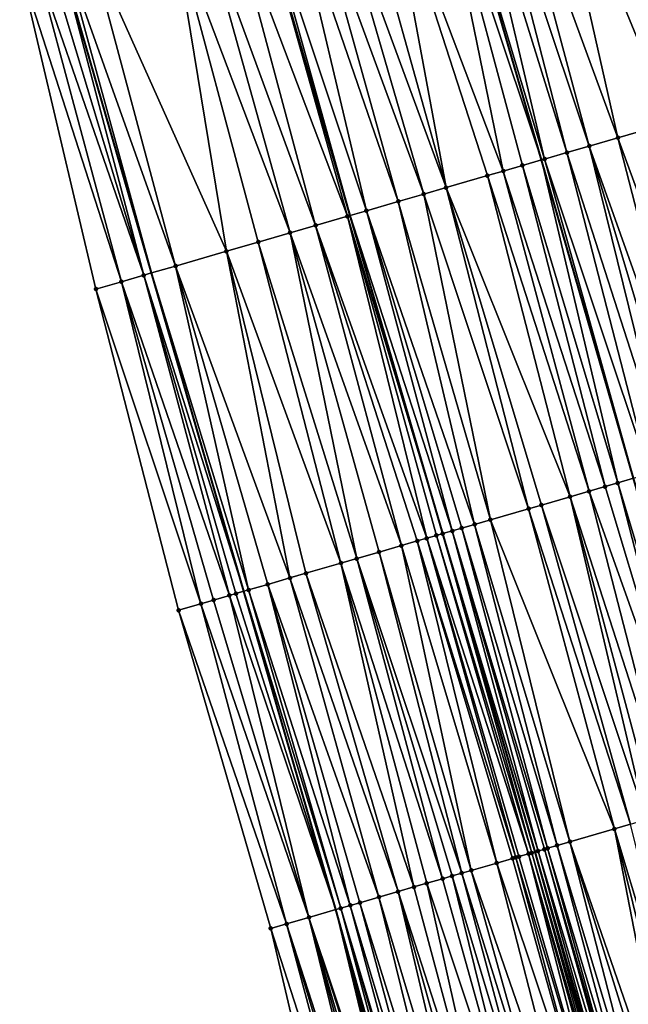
# Model space of a CAD drawing. Header units: feet. Extents: x 2004186 to 2014793, y 836912 to 864902.
# Tile 323 of 656: x 2010494 to 2010531, y 847473 to 847532. Entities that reach past the tile are written whole.
import ezdxf

# ---------------------------------------------------------------- set-up
doc = ezdxf.new("R2010")
doc.units = ezdxf.units.FT
doc.header["$LTSCALE"] = 100
doc.header["$MEASUREMENT"] = 0
for name, color, linetype, lineweight in [('EP_Travel Lane', 5, 'Continuous', 40), ('GPL_Skip Line', 2, 'Continuous', 40), ('Road Shots', 4, 'Continuous', 200), ('Road X-Section', 30, 'Continuous', 13)]:
    doc.layers.add(name, color=color, linetype=linetype, lineweight=lineweight)
doc.layers.add('I-77 SB_MM21-27-Surface-Border', color=7, linetype='Continuous')
doc.layers.add('I-77 SB_MM21-27-Surface-TIN', color=7, linetype='Continuous')

msp = doc.modelspace()

# ---------------------------------------------------------------- linework, layer by layer
at = {"layer": 'EP_Travel Lane'}
msp.add_polyline3d([(2010568.141492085, 847266.8691364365, 433.6038975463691), (2010563.413541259, 847286.3022786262, 433.5727281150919), (2010558.685612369, 847305.7353306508, 433.5069775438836), (2010554.002863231, 847324.7645662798, 433.4408339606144), (2010549.033226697, 847344.1371373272, 433.3474596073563), (2010544.063586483, 847363.509722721, 433.2582551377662), (2010539.093930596, 847382.8823692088, 433.1867771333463), (2010534.134014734, 847401.9002741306, 433.1477865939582), (2010528.846882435, 847421.1886274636, 433.0713709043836), (2010523.559723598, 847440.4770776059, 433.026750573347), (2010518.272568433, 847459.765514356, 432.9778268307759), (2010512.997458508, 847478.6893602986, 432.90420897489), (2010507.435223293, 847497.9001719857, 432.8249358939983), (2010501.872985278, 847517.1109933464, 432.7483887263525), (2010496.310744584, 847536.3218239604, 432.6745083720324)], dxfattribs=at)
at = {"layer": 'GPL_Skip Line'}
for points in [[(2010596.746246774, 847253.2076785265, 434.5645376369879), (2010592.049026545, 847272.648150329, 434.498719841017), (2010587.351797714, 847292.0886577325, 434.4466148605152), (2010582.654565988, 847311.5291771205, 434.3991260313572), (2010577.889383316, 847330.9526355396, 434.3357443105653), (2010572.876274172, 847350.313974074, 434.2487955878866), (2010567.863155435, 847369.6753496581, 434.1726220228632), (2010562.850011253, 847389.0368235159, 434.1250293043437), (2010557.764593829, 847408.3789562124, 434.0537638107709), (2010552.478721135, 847427.6676496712, 433.9758001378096), (2010547.192828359, 847446.9564164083, 433.9219558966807), (2010541.906942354, 847466.2451584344, 433.8599779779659), (2010536.53558436, 847485.5097937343, 433.7948865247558), (2010530.971944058, 847504.7202414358, 433.7267664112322), (2010525.4082939, 847523.9307231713, 433.6682218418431), (2010519.844656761, 847543.1411599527, 433.5970293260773)], [(2010585.139193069, 847250.4019683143, 434.1257069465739), (2010580.421065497, 847269.8374178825, 434.0705909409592), (2010575.702936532, 847289.2728731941, 434.0176316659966), (2010570.984810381, 847308.708316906, 433.9602819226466), (2010566.251671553, 847327.9377540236, 433.899035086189), (2010561.243294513, 847347.3003023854, 433.8078818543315), (2010556.234896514, 847366.6629317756, 433.7402924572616), (2010551.226490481, 847386.0255922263, 433.6817206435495), (2010546.192431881, 847405.2063266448, 433.626736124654), (2010540.91473325, 847424.4972799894, 433.5548544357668), (2010535.63701783, 847443.7882947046, 433.503136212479), (2010530.359326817, 847463.0792202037, 433.42210741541), (2010525.035118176, 847482.1773576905, 433.3471956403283), (2010519.452579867, 847501.382302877, 433.2714515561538), (2010513.870022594, 847520.5873133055, 433.2140708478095), (2010508.28748053, 847539.7922714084, 433.141995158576)]]:
    msp.add_polyline3d(points, dxfattribs=at)
at = {"layer": 'I-77 SB_MM21-27-Surface-Border', "color": 3, "linetype": 'ByBlock', "lineweight": -2}
msp.add_polyline3d([(2010564.444075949, 847265.9753165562, 433.4409948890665), (2010558.774834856, 847285.1808938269, 433.3625969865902), (2010553.688800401, 847304.5274321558, 433.3012278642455), (2010548.267261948, 847323.2786573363, 433.2157273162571), (2010542.86694586, 847342.539642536, 433.1025354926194), (2010537.853834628, 847361.9009891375, 433.0179328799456), (2010532.840706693, 847381.2624002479, 432.9520520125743), (2010527.867869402, 847400.1822567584, 432.8896436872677), (2010522.774893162, 847419.5237797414, 432.8019405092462), (2010517.874758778, 847438.9183314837, 432.7699891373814), (2010513.55328064, 847458.4714926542, 432.7487301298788), (2010509.065597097, 847477.5499058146, 432.7154625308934), (2010503.501965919, 847496.7603220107, 432.6384733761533), (2010498.514612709, 847516.1377822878, 432.5991657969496), (2010493.911453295, 847535.6265759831, 432.5768017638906)], dxfattribs=at)
at = {"layer": 'I-77 SB_MM21-27-Surface-TIN', "color": 128, "linetype": 'ByBlock', "lineweight": -2}
for points in [[(2010530.794238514, 847546.3139602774, 434.0210345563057), (2010529.449543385, 847545.9243514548, 433.9783390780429), (2010535.781583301, 847526.9365290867, 434.068555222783)], [(2010529.449543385, 847545.9243514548, 433.9783390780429), (2010528.489055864, 847545.6460283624, 433.9390990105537), (2010534.628994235, 847526.6025553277, 434.0253892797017)], [(2010529.449543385, 847545.9243514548, 433.9783390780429), (2010534.628994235, 847526.6025553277, 434.0253892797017), (2010535.781583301, 847526.9365290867, 434.068555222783)], [(2010528.489055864, 847545.6460283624, 433.9390990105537), (2010525.607581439, 847544.8111000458, 433.8329029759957), (2010533.284312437, 847526.2129004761, 433.9697398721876)], [(2010528.489055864, 847545.6460283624, 433.9390990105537), (2010533.284312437, 847526.2129004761, 433.9697398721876), (2010534.628994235, 847526.6025553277, 434.0253892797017)], [(2010525.607581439, 847544.8111000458, 433.8329029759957), (2010523.110319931, 847544.0874391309, 433.7250055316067), (2010530.018640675, 847525.2666509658, 433.8501019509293)], [(2010525.607581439, 847544.8111000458, 433.8329029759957), (2010530.018640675, 847525.2666509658, 433.8501019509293), (2010533.284312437, 847526.2129004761, 433.9697398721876)], [(2010523.110319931, 847544.0874391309, 433.7250055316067), (2010521.957728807, 847543.7534724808, 433.6838429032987), (2010528.289765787, 847524.7656602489, 433.7768906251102)], [(2010523.110319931, 847544.0874391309, 433.7250055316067), (2010528.289765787, 847524.7656602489, 433.7768906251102), (2010530.018640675, 847525.2666509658, 433.8501019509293)], [(2010520.997241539, 847543.4751485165, 433.6443574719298), (2010519.844656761, 847543.1411599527, 433.5970293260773), (2010525.600392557, 847523.9863838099, 433.6749506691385)], [(2010521.957728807, 847543.7534724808, 433.6838429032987), (2010520.997241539, 847543.4751485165, 433.6443574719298), (2010526.945082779, 847524.3760095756, 433.7224167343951)], [(2010520.997241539, 847543.4751485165, 433.6443574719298), (2010525.600392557, 847523.9863838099, 433.6749506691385), (2010526.945082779, 847524.3760095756, 433.7224167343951)], [(2010521.957728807, 847543.7534724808, 433.6838429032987), (2010526.945082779, 847524.3760095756, 433.7224167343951), (2010528.289765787, 847524.7656602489, 433.7768906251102)], [(2010519.076266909, 847542.9185009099, 433.5654772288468), (2010516.002709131, 847542.0278591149, 433.4376863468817), (2010523.103122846, 847523.2627512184, 433.575015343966)], [(2010519.076266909, 847542.9185009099, 433.5654772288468), (2010525.4082939, 847523.9307231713, 433.6682218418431), (2010519.844656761, 847543.1411599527, 433.5970293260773)], [(2010519.076266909, 847542.9185009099, 433.5654772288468), (2010524.255701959, 847523.596759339, 433.6278488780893), (2010525.4082939, 847523.9307231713, 433.6682218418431)], [(2010519.076266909, 847542.9185009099, 433.5654772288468), (2010523.103122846, 847523.2627512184, 433.575015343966), (2010524.255701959, 847523.596759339, 433.6278488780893)], [(2010525.600392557, 847523.9863838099, 433.6749506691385), (2010519.844656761, 847543.1411599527, 433.5970293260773), (2010525.4082939, 847523.9307231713, 433.6682218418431)], [(2010514.273827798, 847541.526890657, 433.3707421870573), (2010512.73704423, 847541.081585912, 433.3113912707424), (2010519.645359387, 847522.2608170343, 433.4418862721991)], [(2010516.002709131, 847542.0278591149, 433.4376863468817), (2010514.273827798, 847541.526890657, 433.3707421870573), (2010519.645359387, 847522.2608170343, 433.4418862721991)], [(2010516.002709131, 847542.0278591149, 433.4376863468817), (2010522.142637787, 847522.9844196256, 433.5333810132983), (2010523.103122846, 847523.2627512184, 433.575015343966)], [(2010516.002709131, 847542.0278591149, 433.4376863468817), (2010519.645359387, 847522.2608170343, 433.4418862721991), (2010522.142637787, 847522.9844196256, 433.5333810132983)], [(2010512.73704423, 847541.081585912, 433.3113912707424), (2010511.392352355, 847540.6919658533, 433.2655345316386), (2010518.300679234, 847521.8711565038, 433.3846390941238)], [(2010512.73704423, 847541.081585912, 433.3113912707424), (2010518.300679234, 847521.8711565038, 433.3846390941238), (2010519.645359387, 847522.2608170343, 433.4418862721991)], [(2010510.239761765, 847540.3579973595, 433.2238531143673), (2010508.510886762, 847539.8570070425, 433.1507588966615), (2010514.842912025, 847520.8692352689, 433.2551533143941)], [(2010511.392352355, 847540.6919658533, 433.2655345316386), (2010510.239761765, 847540.3579973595, 433.2238531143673), (2010516.763893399, 847521.4258595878, 433.3274867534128)], [(2010510.239761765, 847540.3579973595, 433.2238531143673), (2010514.842912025, 847520.8692352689, 433.2551533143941), (2010516.763893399, 847521.4258595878, 433.3274867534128)], [(2010511.392352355, 847540.6919658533, 433.2655345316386), (2010516.763893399, 847521.4258595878, 433.3274867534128), (2010518.300679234, 847521.8711565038, 433.3846390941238)], [(2010506.589908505, 847539.3003719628, 433.0754031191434), (2010513.690328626, 847520.5352419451, 433.2064828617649), (2010508.28748053, 847539.7922714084, 433.141995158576)], [(2010508.510886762, 847539.8570070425, 433.1507588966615), (2010508.28748053, 847539.7922714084, 433.141995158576), (2010513.870022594, 847520.5873133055, 433.2140708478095)], [(2010513.690328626, 847520.5352419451, 433.2064828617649), (2010513.870022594, 847520.5873133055, 433.2140708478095), (2010508.28748053, 847539.7922714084, 433.141995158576)], [(2010508.510886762, 847539.8570070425, 433.1507588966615), (2010513.870022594, 847520.5873133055, 433.2140708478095), (2010514.842912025, 847520.8692352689, 433.2551533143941)], [(2010506.589908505, 847539.3003719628, 433.0754031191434), (2010504.861038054, 847538.7993659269, 432.9978863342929), (2010511.76935598, 847519.9785874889, 433.1256702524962)], [(2010506.589908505, 847539.3003719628, 433.0754031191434), (2010511.76935598, 847519.9785874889, 433.1256702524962), (2010513.690328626, 847520.5352419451, 433.2064828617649)], [(2010504.861038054, 847538.7993659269, 432.9978863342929), (2010503.13215928, 847538.298388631, 432.928455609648), (2010510.232569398, 847519.5332931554, 433.0692444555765)], [(2010504.861038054, 847538.7993659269, 432.9978863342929), (2010510.232569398, 847519.5332931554, 433.0692444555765), (2010511.76935598, 847519.9785874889, 433.1256702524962)], [(2010503.13215928, 847538.298388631, 432.928455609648), (2010498.137599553, 847536.8511935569, 432.7483236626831), (2010506.39061045, 847518.4200313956, 432.9208857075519)], [(2010503.13215928, 847538.298388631, 432.928455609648), (2010508.311596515, 847518.9766395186, 432.9886624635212), (2010510.232569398, 847519.5332931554, 433.0692444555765)], [(2010503.13215928, 847538.298388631, 432.928455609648), (2010506.39061045, 847518.4200313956, 432.9208857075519), (2010508.311596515, 847518.9766395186, 432.9886624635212)], [(2010498.137599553, 847536.8511935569, 432.7483236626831), (2010496.600820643, 847536.4058727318, 432.6844485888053), (2010503.317038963, 847517.5294369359, 432.8064044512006)], [(2010498.137599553, 847536.8511935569, 432.7483236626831), (2010503.317038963, 847517.5294369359, 432.8064044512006), (2010506.39061045, 847518.4200313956, 432.9208857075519)], [(2010495.640326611, 847536.1275721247, 432.6515347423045), (2010501.396062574, 847516.9727954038, 432.7292280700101), (2010496.310744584, 847536.3218239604, 432.6745083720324)], [(2010496.600820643, 847536.4058727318, 432.6844485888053), (2010496.310744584, 847536.3218239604, 432.6745083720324), (2010501.872985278, 847517.1109933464, 432.7483887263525)], [(2010501.396062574, 847516.9727954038, 432.7292280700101), (2010501.872985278, 847517.1109933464, 432.7483887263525), (2010496.310744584, 847536.3218239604, 432.6745083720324)], [(2010496.600820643, 847536.4058727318, 432.6844485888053), (2010501.872985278, 847517.1109933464, 432.7483887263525), (2010503.317038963, 847517.5294369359, 432.8064044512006)], [(2010494.871934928, 847535.904919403, 432.6217610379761), (2010493.911453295, 847535.6265759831, 432.5768017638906), (2010500.051386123, 847516.5831220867, 432.6683833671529)], [(2010493.911453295, 847535.6265759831, 432.5768017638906), (2010498.514612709, 847516.1377822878, 432.5991657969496), (2010500.051386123, 847516.5831220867, 432.6683833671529)], [(2010495.640326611, 847536.1275721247, 432.6515347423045), (2010494.871934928, 847535.904919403, 432.6217610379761), (2010501.396062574, 847516.9727954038, 432.7292280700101)], [(2010494.871934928, 847535.904919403, 432.6217610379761), (2010500.051386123, 847516.5831220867, 432.6683833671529), (2010501.396062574, 847516.9727954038, 432.7292280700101)], [(2010533.284312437, 847526.2129004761, 433.9697398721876), (2010530.018640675, 847525.2666509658, 433.8501019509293), (2010536.926975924, 847506.4458127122, 433.9610970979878)], [(2010530.018640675, 847525.2666509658, 433.8501019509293), (2010528.289765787, 847524.7656602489, 433.7768906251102), (2010535.005991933, 847505.8891974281, 433.8913056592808)], [(2010530.018640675, 847525.2666509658, 433.8501019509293), (2010535.005991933, 847505.8891974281, 433.8913056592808), (2010536.926975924, 847506.4458127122, 433.9610970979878)], [(2010526.945082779, 847524.3760095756, 433.7224167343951), (2010525.600392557, 847523.9863838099, 433.6749506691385), (2010531.932433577, 847504.9985576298, 433.7640682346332)], [(2010528.289765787, 847524.7656602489, 433.7768906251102), (2010526.945082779, 847524.3760095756, 433.7224167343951), (2010533.085025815, 847505.3325204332, 433.8041517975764)], [(2010526.945082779, 847524.3760095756, 433.7224167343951), (2010531.932433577, 847504.9985576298, 433.7640682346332), (2010533.085025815, 847505.3325204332, 433.8041517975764)], [(2010528.289765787, 847524.7656602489, 433.7768906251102), (2010534.045508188, 847505.6108612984, 433.8483949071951), (2010535.005991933, 847505.8891974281, 433.8913056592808)], [(2010528.289765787, 847524.7656602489, 433.7768906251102), (2010533.085025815, 847505.3325204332, 433.8041517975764), (2010534.045508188, 847505.6108612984, 433.8483949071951)], [(2010524.255701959, 847523.596759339, 433.6278488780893), (2010530.01145454, 847504.4419252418, 433.6894645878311), (2010525.4082939, 847523.9307231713, 433.6682218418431)], [(2010525.600392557, 847523.9863838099, 433.6749506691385), (2010525.4082939, 847523.9307231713, 433.6682218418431), (2010530.971944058, 847504.7202414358, 433.7267664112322)], [(2010530.01145454, 847504.4419252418, 433.6894645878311), (2010530.971944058, 847504.7202414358, 433.7267664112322), (2010525.4082939, 847523.9307231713, 433.6682218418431)], [(2010525.600392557, 847523.9863838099, 433.6749506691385), (2010530.971944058, 847504.7202414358, 433.7267664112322), (2010531.932433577, 847504.9985576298, 433.7640682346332)], [(2010523.103122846, 847523.2627512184, 433.575015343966), (2010522.142637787, 847522.9844196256, 433.5333810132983), (2010528.282589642, 847503.9409000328, 433.6065487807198)], [(2010524.255701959, 847523.596759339, 433.6278488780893), (2010523.103122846, 847523.2627512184, 433.575015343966), (2010529.243070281, 847504.2192468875, 433.6524770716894)], [(2010523.103122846, 847523.2627512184, 433.575015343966), (2010528.282589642, 847503.9409000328, 433.6065487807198), (2010529.243070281, 847504.2192468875, 433.6524770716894)], [(2010524.255701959, 847523.596759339, 433.6278488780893), (2010529.243070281, 847504.2192468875, 433.6524770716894), (2010530.01145454, 847504.4419252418, 433.6894645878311)], [(2010522.142637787, 847522.9844196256, 433.5333810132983), (2010519.645359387, 847522.2608170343, 433.4418862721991), (2010527.130005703, 847503.606908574, 433.5584030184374)], [(2010522.142637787, 847522.9844196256, 433.5333810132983), (2010527.130005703, 847503.606908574, 433.5584030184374), (2010528.282589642, 847503.9409000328, 433.6065487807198)], [(2010519.645359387, 847522.2608170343, 433.4418862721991), (2010518.300679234, 847521.8711565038, 433.3846390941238), (2010524.632723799, 847502.8833180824, 433.4703125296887)], [(2010519.645359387, 847522.2608170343, 433.4418862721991), (2010525.401117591, 847503.1059635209, 433.4980392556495), (2010527.130005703, 847503.606908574, 433.5584030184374)], [(2010519.645359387, 847522.2608170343, 433.4418862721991), (2010524.632723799, 847502.8833180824, 433.4703125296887), (2010525.401117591, 847503.1059635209, 433.4980392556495)], [(2010516.763893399, 847521.4258595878, 433.3274867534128), (2010514.842912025, 847520.8692352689, 433.2551533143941), (2010521.367052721, 847501.93706621, 433.3500100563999)], [(2010518.300679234, 847521.8711565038, 433.3846390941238), (2010516.763893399, 847521.4258595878, 433.3274867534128), (2010522.327549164, 847502.2153584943, 433.3805849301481)], [(2010516.763893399, 847521.4258595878, 433.3274867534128), (2010521.367052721, 847501.93706621, 433.3500100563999), (2010522.327549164, 847502.2153584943, 433.3805849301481)], [(2010518.300679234, 847521.8711565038, 433.3846390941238), (2010522.327549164, 847502.2153584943, 433.3805849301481), (2010524.632723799, 847502.8833180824, 433.4703125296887)], [(2010514.842912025, 847520.8692352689, 433.2551533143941), (2010513.870022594, 847520.5873133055, 433.2140708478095), (2010520.022368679, 847501.5474191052, 433.2965402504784)], [(2010514.842912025, 847520.8692352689, 433.2551533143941), (2010520.598658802, 847501.7144212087, 433.3224064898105), (2010521.367052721, 847501.93706621, 433.3500100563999)], [(2010514.842912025, 847520.8692352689, 433.2551533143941), (2010520.022368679, 847501.5474191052, 433.2965402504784), (2010520.598658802, 847501.7144212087, 433.3224064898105)], [(2010513.690328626, 847520.5352419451, 433.2064828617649), (2010511.76935598, 847519.9785874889, 433.1256702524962), (2010518.485583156, 847501.1021211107, 433.2390844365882)], [(2010513.690328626, 847520.5352419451, 433.2064828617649), (2010519.446078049, 847501.3804187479, 433.2711652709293), (2010513.870022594, 847520.5873133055, 433.2140708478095)], [(2010513.690328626, 847520.5352419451, 433.2064828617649), (2010519.061879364, 847501.2691022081, 433.2590405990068), (2010519.446078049, 847501.3804187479, 433.2711652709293)], [(2010513.690328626, 847520.5352419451, 433.2064828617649), (2010518.485583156, 847501.1021211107, 433.2390844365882), (2010519.061879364, 847501.2691022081, 433.2590405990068)], [(2010519.446078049, 847501.3804187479, 433.2711652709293), (2010519.452579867, 847501.382302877, 433.2714515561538), (2010513.870022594, 847520.5873133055, 433.2140708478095)], [(2010520.022368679, 847501.5474191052, 433.2965402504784), (2010513.870022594, 847520.5873133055, 433.2140708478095), (2010519.452579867, 847501.382302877, 433.2714515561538)], [(2010510.232569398, 847519.5332931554, 433.0692444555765), (2010508.311596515, 847518.9766395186, 432.9886624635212), (2010514.259434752, 847499.8775109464, 433.0696357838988)], [(2010511.76935598, 847519.9785874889, 433.1256702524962), (2010510.232569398, 847519.5332931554, 433.0692444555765), (2010516.948809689, 847500.656781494, 433.1699181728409)], [(2010510.232569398, 847519.5332931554, 433.0692444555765), (2010515.604118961, 847500.2671574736, 433.1229431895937), (2010516.948809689, 847500.656781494, 433.1699181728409)], [(2010510.232569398, 847519.5332931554, 433.0692444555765), (2010514.259434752, 847499.8775109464, 433.0696357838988), (2010515.604118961, 847500.2671574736, 433.1229431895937)], [(2010511.76935598, 847519.9785874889, 433.1256702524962), (2010517.909293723, 847500.9351166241, 433.2125477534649), (2010518.485583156, 847501.1021211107, 433.2390844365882)], [(2010511.76935598, 847519.9785874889, 433.1256702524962), (2010516.948809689, 847500.656781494, 433.1699181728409), (2010517.909293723, 847500.9351166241, 433.2125477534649)], [(2010508.311596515, 847518.9766395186, 432.9886624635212), (2010506.39061045, 847518.4200313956, 432.9208857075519), (2010513.298938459, 847499.5992181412, 433.0389144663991)], [(2010508.311596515, 847518.9766395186, 432.9886624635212), (2010513.298938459, 847499.5992181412, 433.0389144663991), (2010514.259434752, 847499.8775109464, 433.0696357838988)], [(2010506.39061045, 847518.4200313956, 432.9208857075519), (2010503.317038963, 847517.5294369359, 432.8064044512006), (2010510.225360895, 847498.7086446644, 432.9303367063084)], [(2010506.39061045, 847518.4200313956, 432.9208857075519), (2010511.185852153, 847498.9869548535, 432.9659490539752), (2010513.298938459, 847499.5992181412, 433.0389144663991)], [(2010506.39061045, 847518.4200313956, 432.9208857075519), (2010510.225360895, 847498.7086446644, 432.9303367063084), (2010511.185852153, 847498.9869548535, 432.9659490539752)], [(2010503.317038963, 847517.5294369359, 432.8064044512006), (2010501.872985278, 847517.1109933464, 432.7483887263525), (2010507.72808589, 847497.9850303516, 432.8355441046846)], [(2010503.317038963, 847517.5294369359, 432.8064044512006), (2010508.880672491, 847498.3190126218, 432.8811046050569), (2010510.225360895, 847498.7086446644, 432.9303367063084)], [(2010503.317038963, 847517.5294369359, 432.8064044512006), (2010507.72808589, 847497.9850303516, 432.8355441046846), (2010508.880672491, 847498.3190126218, 432.8811046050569)], [(2010500.051386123, 847516.5831220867, 432.6683833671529), (2010498.514612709, 847516.1377822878, 432.5991657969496), (2010504.84664489, 847497.1499866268, 432.6968700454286)], [(2010501.396062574, 847516.9727954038, 432.7292280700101), (2010500.051386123, 847516.5831220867, 432.6683833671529), (2010506.575498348, 847497.6510513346, 432.7908988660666)], [(2010500.051386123, 847516.5831220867, 432.6683833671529), (2010505.615027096, 847497.3726720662, 432.7358509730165), (2010506.575498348, 847497.6510513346, 432.7908988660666)], [(2010500.051386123, 847516.5831220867, 432.6683833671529), (2010504.84664489, 847497.1499866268, 432.6968700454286), (2010505.615027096, 847497.3726720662, 432.7358509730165)], [(2010501.396062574, 847516.9727954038, 432.7292280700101), (2010507.435223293, 847497.9001719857, 432.8249358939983), (2010501.872985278, 847517.1109933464, 432.7483887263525)], [(2010501.396062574, 847516.9727954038, 432.7292280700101), (2010506.959692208, 847497.7623845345, 432.8077109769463), (2010507.435223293, 847497.9001719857, 432.8249358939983)], [(2010501.396062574, 847516.9727954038, 432.7292280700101), (2010506.575498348, 847497.6510513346, 432.7908988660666), (2010506.959692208, 847497.7623845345, 432.8077109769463)], [(2010507.72808589, 847497.9850303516, 432.8355441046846), (2010501.872985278, 847517.1109933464, 432.7483887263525), (2010507.435223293, 847497.9001719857, 432.8249358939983)], [(2010498.514612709, 847516.1377822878, 432.5991657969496), (2010503.501965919, 847496.7603220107, 432.6384733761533), (2010504.84664489, 847497.1499866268, 432.6968700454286)], [(2010530.01145454, 847504.4419252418, 433.6894645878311), (2010535.767193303, 847485.287138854, 433.764503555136), (2010530.971944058, 847504.7202414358, 433.7267664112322)], [(2010529.243070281, 847504.2192468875, 433.6524770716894), (2010528.282589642, 847503.9409000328, 433.6065487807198), (2010534.998801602, 847485.0644861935, 433.7347451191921)], [(2010530.01145454, 847504.4419252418, 433.6894645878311), (2010529.243070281, 847504.2192468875, 433.6524770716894), (2010534.998801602, 847485.0644861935, 433.7347451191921)], [(2010530.01145454, 847504.4419252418, 433.6894645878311), (2010534.998801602, 847485.0644861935, 433.7347451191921), (2010535.767193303, 847485.287138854, 433.764503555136)], [(2010527.130005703, 847503.606908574, 433.5584030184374), (2010525.401117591, 847503.1059635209, 433.4980392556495), (2010531.733151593, 847484.1181615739, 433.5939757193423)], [(2010528.282589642, 847503.9409000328, 433.6065487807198), (2010527.130005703, 847503.606908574, 433.5584030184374), (2010533.269933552, 847484.5634718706, 433.6548924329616)], [(2010527.130005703, 847503.606908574, 433.5584030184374), (2010532.309445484, 847484.2851506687, 433.6161818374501), (2010533.269933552, 847484.5634718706, 433.6548924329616)], [(2010527.130005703, 847503.606908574, 433.5584030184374), (2010531.733151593, 847484.1181615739, 433.5939757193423), (2010532.309445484, 847484.2851506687, 433.6161818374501)], [(2010528.282589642, 847503.9409000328, 433.6065487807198), (2010533.269933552, 847484.5634718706, 433.6548924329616), (2010534.998801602, 847485.0644861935, 433.7347451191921)], [(2010525.401117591, 847503.1059635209, 433.4980392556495), (2010524.632723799, 847502.8833180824, 433.4703125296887), (2010530.772651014, 847483.839883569, 433.5674186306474)], [(2010525.401117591, 847503.1059635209, 433.4980392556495), (2010530.772651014, 847483.839883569, 433.5674186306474), (2010531.733151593, 847484.1181615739, 433.5939757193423)], [(2010524.632723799, 847502.8833180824, 433.4703125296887), (2010522.327549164, 847502.2153584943, 433.3805849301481), (2010529.812163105, 847483.5615618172, 433.5285532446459)], [(2010524.632723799, 847502.8833180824, 433.4703125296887), (2010529.812163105, 847483.5615618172, 433.5285532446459), (2010530.772651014, 847483.839883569, 433.5674186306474)], [(2010520.598658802, 847501.7144212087, 433.3224064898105), (2010520.022368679, 847501.5474191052, 433.2965402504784), (2010525.77809013, 847482.3926924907, 433.388398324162)], [(2010521.367052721, 847501.93706621, 433.3500100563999), (2010520.598658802, 847501.7144212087, 433.3224064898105), (2010526.354390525, 847482.5596591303, 433.4042866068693)], [(2010520.598658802, 847501.7144212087, 433.3224064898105), (2010525.77809013, 847482.3926924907, 433.388398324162), (2010526.354390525, 847482.5596591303, 433.4042866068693)], [(2010522.327549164, 847502.2153584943, 433.3805849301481), (2010521.367052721, 847501.93706621, 433.3500100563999), (2010527.122789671, 847482.7822860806, 433.4268113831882)], [(2010521.367052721, 847501.93706621, 433.3500100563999), (2010526.354390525, 847482.5596591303, 433.4042866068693), (2010527.122789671, 847482.7822860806, 433.4268113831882)], [(2010522.327549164, 847502.2153584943, 433.3805849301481), (2010527.122789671, 847482.7822860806, 433.4268113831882), (2010529.812163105, 847483.5615618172, 433.5285532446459)], [(2010519.061879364, 847501.2691022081, 433.2590405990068), (2010518.485583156, 847501.1021211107, 433.2390844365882), (2010524.625518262, 847482.058659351, 433.3285258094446)], [(2010519.446078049, 847501.3804187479, 433.2711652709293), (2010519.061879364, 847501.2691022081, 433.2590405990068), (2010524.817617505, 847482.1143179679, 433.3346857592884)], [(2010519.061879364, 847501.2691022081, 433.2590405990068), (2010524.625518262, 847482.058659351, 433.3285258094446), (2010524.817617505, 847482.1143179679, 433.3346857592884)], [(2010519.446078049, 847501.3804187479, 433.2711652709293), (2010525.035118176, 847482.1773576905, 433.3471956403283), (2010519.452579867, 847501.382302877, 433.2714515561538)], [(2010519.446078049, 847501.3804187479, 433.2711652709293), (2010524.817617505, 847482.1143179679, 433.3346857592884), (2010525.035118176, 847482.1773576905, 433.3471956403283)], [(2010520.022368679, 847501.5474191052, 433.2965402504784), (2010519.452579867, 847501.382302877, 433.2714515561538), (2010525.201805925, 847482.2256699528, 433.356782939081)], [(2010525.201805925, 847482.2256699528, 433.356782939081), (2010519.452579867, 847501.382302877, 433.2714515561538), (2010525.035118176, 847482.1773576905, 433.3471956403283)], [(2010520.022368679, 847501.5474191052, 433.2965402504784), (2010525.585993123, 847482.3370261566, 433.3800671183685), (2010525.77809013, 847482.3926924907, 433.388398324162)], [(2010520.022368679, 847501.5474191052, 433.2965402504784), (2010525.201805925, 847482.2256699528, 433.356782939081), (2010525.585993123, 847482.3370261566, 433.3800671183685)], [(2010516.948809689, 847500.656781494, 433.1699181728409), (2010515.604118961, 847500.2671574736, 433.1229431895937), (2010521.167732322, 847481.056802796, 433.217238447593)], [(2010517.909293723, 847500.9351166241, 433.2125477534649), (2010516.948809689, 847500.656781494, 433.1699181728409), (2010522.704523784, 847481.5020802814, 433.2689236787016)], [(2010516.948809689, 847500.656781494, 433.1699181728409), (2010521.167732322, 847481.056802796, 433.217238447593), (2010522.704523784, 847481.5020802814, 433.2689236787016)], [(2010518.485583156, 847501.1021211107, 433.2390844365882), (2010517.909293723, 847500.9351166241, 433.2125477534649), (2010523.857105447, 847481.8360795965, 433.3192796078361)], [(2010517.909293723, 847500.9351166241, 433.2125477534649), (2010523.665007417, 847481.780416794, 433.3119420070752), (2010523.857105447, 847481.8360795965, 433.3192796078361)], [(2010517.909293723, 847500.9351166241, 433.2125477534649), (2010522.704523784, 847481.5020802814, 433.2689236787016), (2010523.665007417, 847481.780416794, 433.3119420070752)], [(2010518.485583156, 847501.1021211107, 433.2390844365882), (2010524.049206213, 847481.8917329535, 433.3239596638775), (2010524.625518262, 847482.058659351, 433.3285258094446)], [(2010518.485583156, 847501.1021211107, 433.2390844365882), (2010523.857105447, 847481.8360795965, 433.3192796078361), (2010524.049206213, 847481.8917329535, 433.3239596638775)], [(2010515.604118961, 847500.2671574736, 433.1229431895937), (2010514.259434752, 847499.8775109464, 433.0696357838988), (2010520.591441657, 847480.8898025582, 433.191897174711)], [(2010515.604118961, 847500.2671574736, 433.1229431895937), (2010520.591441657, 847480.8898025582, 433.191897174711), (2010521.167732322, 847481.056802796, 433.217238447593)], [(2010513.298938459, 847499.5992181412, 433.0389144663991), (2010511.185852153, 847498.9869548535, 432.9659490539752), (2010517.709966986, 847480.0548750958, 433.0859342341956)], [(2010514.259434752, 847499.8775109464, 433.0696357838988), (2010513.298938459, 847499.5992181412, 433.0389144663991), (2010519.43885118, 847480.555833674, 433.1501031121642)], [(2010513.298938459, 847499.5992181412, 433.0389144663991), (2010518.478356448, 847480.2775354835, 433.1178667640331), (2010519.43885118, 847480.555833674, 433.1501031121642)], [(2010513.298938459, 847499.5992181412, 433.0389144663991), (2010517.709966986, 847480.0548750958, 433.0859342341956), (2010518.478356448, 847480.2775354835, 433.1178667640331)], [(2010514.259434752, 847499.8775109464, 433.0696357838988), (2010520.015149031, 847480.7228090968, 433.1684625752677), (2010520.591441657, 847480.8898025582, 433.191897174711)], [(2010514.259434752, 847499.8775109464, 433.0696357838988), (2010519.43885118, 847480.555833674, 433.1501031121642), (2010520.015149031, 847480.7228090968, 433.1684625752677)], [(2010511.185852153, 847498.9869548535, 432.9659490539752), (2010510.225360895, 847498.7086446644, 432.9303367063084), (2010516.749471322, 847479.7765801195, 433.0546022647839)], [(2010511.185852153, 847498.9869548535, 432.9659490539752), (2010516.749471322, 847479.7765801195, 433.0546022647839), (2010517.709966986, 847480.0548750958, 433.0859342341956)], [(2010508.880672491, 847498.3190126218, 432.8811046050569), (2010507.72808589, 847497.9850303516, 432.8355441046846), (2010513.867995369, 847478.9416570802, 432.9498837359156)], [(2010510.225360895, 847498.7086446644, 432.9303367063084), (2010508.880672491, 847498.3190126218, 432.8811046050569), (2010515.596881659, 847479.4426084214, 433.0120164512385)], [(2010508.880672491, 847498.3190126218, 432.8811046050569), (2010514.444287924, 847479.1086507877, 432.9733876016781), (2010515.596881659, 847479.4426084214, 433.0120164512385)], [(2010508.880672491, 847498.3190126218, 432.8811046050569), (2010513.867995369, 847478.9416570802, 432.9498837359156), (2010514.444287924, 847479.1086507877, 432.9733876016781)], [(2010510.225360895, 847498.7086446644, 432.9303367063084), (2010515.596881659, 847479.4426084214, 433.0120164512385), (2010516.749471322, 847479.7765801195, 433.0546022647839)], [(2010506.575498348, 847497.6510513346, 432.7908988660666), (2010505.615027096, 847497.3726720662, 432.7358509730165), (2010511.370751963, 847478.2179336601, 432.8243941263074)], [(2010506.959692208, 847497.7623845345, 432.8077109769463), (2010506.575498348, 847497.6510513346, 432.7908988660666), (2010512.997458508, 847478.6893602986, 432.90420897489)], [(2010506.575498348, 847497.6510513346, 432.7908988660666), (2010511.370751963, 847478.2179336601, 432.8243941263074), (2010512.997458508, 847478.6893602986, 432.90420897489)], [(2010506.959692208, 847497.7623845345, 432.8077109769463), (2010512.997458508, 847478.6893602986, 432.90420897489), (2010507.435223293, 847497.9001719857, 432.8249358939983)], [(2010507.72808589, 847497.9850303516, 432.8355441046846), (2010507.435223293, 847497.9001719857, 432.8249358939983), (2010513.291710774, 847478.7746358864, 432.91864655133)], [(2010513.291710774, 847478.7746358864, 432.91864655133), (2010507.435223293, 847497.9001719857, 432.8249358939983), (2010512.997458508, 847478.6893602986, 432.90420897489)], [(2010507.72808589, 847497.9850303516, 432.8355441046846), (2010513.291710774, 847478.7746358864, 432.91864655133), (2010513.867995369, 847478.9416570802, 432.9498837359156)], [(2010504.84664489, 847497.1499866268, 432.6968700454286), (2010503.501965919, 847496.7603220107, 432.6384733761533), (2010510.026073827, 847477.8282661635, 432.7651872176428)], [(2010505.615027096, 847497.3726720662, 432.7358509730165), (2010504.84664489, 847497.1499866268, 432.6968700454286), (2010511.370751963, 847478.2179336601, 432.8243941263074)], [(2010504.84664489, 847497.1499866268, 432.6968700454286), (2010510.026073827, 847477.8282661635, 432.7651872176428), (2010511.370751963, 847478.2179336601, 432.8243941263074)], [(2010503.501965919, 847496.7603220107, 432.6384733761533), (2010509.065597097, 847477.5499058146, 432.7154625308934), (2010510.026073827, 847477.8282661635, 432.7651872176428)], [(2010529.812163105, 847483.5615618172, 433.5285532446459), (2010527.122789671, 847482.7822860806, 433.4268113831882), (2010533.613002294, 847463.9712720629, 433.5490969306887)], [(2010530.772651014, 847483.839883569, 433.5674186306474), (2010529.812163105, 847483.5615618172, 433.5285532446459), (2010535.541827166, 847464.5000770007, 433.6194705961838)], [(2010529.812163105, 847483.5615618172, 433.5285532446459), (2010534.577417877, 847464.2356630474, 433.5805037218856), (2010535.541827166, 847464.5000770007, 433.6194705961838)], [(2010529.812163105, 847483.5615618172, 433.5285532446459), (2010533.613002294, 847463.9712720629, 433.5490969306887), (2010534.577417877, 847464.2356630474, 433.5805037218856)], [(2010527.122789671, 847482.7822860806, 433.4268113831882), (2010526.354390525, 847482.5596591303, 433.4042866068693), (2010532.069942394, 847463.5482281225, 433.4928013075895)], [(2010527.122789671, 847482.7822860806, 433.4268113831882), (2010533.03435693, 847463.8126229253, 433.5254648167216), (2010533.613002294, 847463.9712720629, 433.5490969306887)], [(2010527.122789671, 847482.7822860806, 433.4268113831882), (2010532.069942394, 847463.5482281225, 433.4928013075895), (2010533.03435693, 847463.8126229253, 433.5254648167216)], [(2010524.817617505, 847482.1143179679, 433.3346857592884), (2010524.625518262, 847482.058659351, 433.3285258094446), (2010530.141129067, 847463.0193810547, 433.4085606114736)], [(2010524.817617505, 847482.1143179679, 433.3346857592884), (2010530.359326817, 847463.0792202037, 433.42210741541), (2010525.035118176, 847482.1773576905, 433.3471956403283)], [(2010524.817617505, 847482.1143179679, 433.3346857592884), (2010530.141129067, 847463.0193810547, 433.4085606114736), (2010530.359326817, 847463.0792202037, 433.42210741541)], [(2010525.201805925, 847482.2256699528, 433.356782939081), (2010525.035118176, 847482.1773576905, 433.3471956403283), (2010530.52688582, 847463.1251720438, 433.4325103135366)], [(2010530.52688582, 847463.1251720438, 433.4325103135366), (2010525.035118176, 847482.1773576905, 433.3471956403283), (2010530.359326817, 847463.0792202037, 433.42210741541)], [(2010525.585993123, 847482.3370261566, 433.3800671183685), (2010525.201805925, 847482.2256699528, 433.356782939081), (2010530.912641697, 847463.2309662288, 433.4575119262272)], [(2010525.201805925, 847482.2256699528, 433.356782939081), (2010530.52688582, 847463.1251720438, 433.4325103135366), (2010530.912641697, 847463.2309662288, 433.4575119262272)], [(2010525.77809013, 847482.3926924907, 433.388398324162), (2010525.585993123, 847482.3370261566, 433.3800671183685), (2010531.105522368, 847463.2838533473, 433.4667297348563)], [(2010525.585993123, 847482.3370261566, 433.3800671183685), (2010530.912641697, 847463.2309662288, 433.4575119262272), (2010531.105522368, 847463.2838533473, 433.4667297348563)], [(2010526.354390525, 847482.5596591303, 433.4042866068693), (2010525.77809013, 847482.3926924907, 433.388398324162), (2010531.491289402, 847463.3896068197, 433.4783309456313)], [(2010525.77809013, 847482.3926924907, 433.388398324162), (2010531.105522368, 847463.2838533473, 433.4667297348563), (2010531.491289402, 847463.3896068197, 433.4783309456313)], [(2010526.354390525, 847482.5596591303, 433.4042866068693), (2010531.491289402, 847463.3896068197, 433.4783309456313), (2010532.069942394, 847463.5482281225, 433.4928013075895)], [(2010522.704523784, 847481.5020802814, 433.2689236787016), (2010521.167732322, 847481.056802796, 433.217238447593), (2010527.633636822, 847462.3320072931, 433.3409900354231)], [(2010523.665007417, 847481.780416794, 433.3119420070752), (2010522.704523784, 847481.5020802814, 433.2689236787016), (2010528.983817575, 847462.7021585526, 433.3862369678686)], [(2010522.704523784, 847481.5020802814, 433.2689236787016), (2010527.633636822, 847462.3320072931, 433.3409900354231), (2010528.983817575, 847462.7021585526, 433.3862369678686)], [(2010523.857105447, 847481.8360795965, 433.3192796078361), (2010523.665007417, 847481.780416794, 433.3119420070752), (2010528.983817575, 847462.7021585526, 433.3862369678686)], [(2010524.049206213, 847481.8917329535, 433.3239596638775), (2010523.857105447, 847481.8360795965, 433.3192796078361), (2010529.562474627, 847462.8607650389, 433.3958304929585)], [(2010523.857105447, 847481.8360795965, 433.3192796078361), (2010528.983817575, 847462.7021585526, 433.3862369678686), (2010529.562474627, 847462.8607650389, 433.3958304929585)], [(2010524.625518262, 847482.058659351, 433.3285258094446), (2010524.049206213, 847481.8917329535, 433.3239596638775), (2010529.562474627, 847462.8607650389, 433.3958304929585)], [(2010524.625518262, 847482.058659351, 433.3285258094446), (2010529.948247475, 847462.9664972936, 433.4004478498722), (2010530.141129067, 847463.0193810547, 433.4085606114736)], [(2010524.625518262, 847482.058659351, 433.3285258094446), (2010529.562474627, 847462.8607650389, 433.3958304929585), (2010529.948247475, 847462.9664972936, 433.4004478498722)], [(2010521.167732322, 847481.056802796, 433.217238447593), (2010520.591441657, 847480.8898025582, 433.191897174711), (2010526.476342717, 847462.0147213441, 433.2977829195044)], [(2010521.167732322, 847481.056802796, 433.217238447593), (2010526.476342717, 847462.0147213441, 433.2977829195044), (2010527.633636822, 847462.3320072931, 433.3409900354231)], [(2010519.43885118, 847480.555833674, 433.1501031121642), (2010518.478356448, 847480.2775354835, 433.1178667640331), (2010524.740406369, 847461.5387748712, 433.2271958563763)], [(2010520.015149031, 847480.7228090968, 433.1684625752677), (2010519.43885118, 847480.555833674, 433.1501031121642), (2010524.740406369, 847461.5387748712, 433.2271958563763)], [(2010520.591441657, 847480.8898025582, 433.191897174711), (2010520.015149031, 847480.7228090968, 433.1684625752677), (2010525.704816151, 847461.8031870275, 433.265571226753)], [(2010520.015149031, 847480.7228090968, 433.1684625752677), (2010524.740406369, 847461.5387748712, 433.2271958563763), (2010525.704816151, 847461.8031870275, 433.265571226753)], [(2010520.591441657, 847480.8898025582, 433.191897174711), (2010525.704816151, 847461.8031870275, 433.265571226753), (2010526.476342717, 847462.0147213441, 433.2977829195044)], [(2010516.749471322, 847479.7765801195, 433.0546022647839), (2010515.596881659, 847479.4426084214, 433.0120164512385), (2010521.268515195, 847460.5869493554, 433.1082162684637)], [(2010517.709966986, 847480.0548750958, 433.0859342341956), (2010516.749471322, 847479.7765801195, 433.0546022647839), (2010522.811571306, 847461.0100071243, 433.1690635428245)], [(2010516.749471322, 847479.7765801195, 433.0546022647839), (2010522.040042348, 847460.7984815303, 433.1397229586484), (2010522.811571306, 847461.0100071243, 433.1690635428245)], [(2010516.749471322, 847479.7765801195, 433.0546022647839), (2010521.268515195, 847460.5869493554, 433.1082162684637), (2010522.040042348, 847460.7984815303, 433.1397229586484)], [(2010518.478356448, 847480.2775354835, 433.1178667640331), (2010517.709966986, 847480.0548750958, 433.0859342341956), (2010522.811571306, 847461.0100071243, 433.1690635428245)], [(2010518.478356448, 847480.2775354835, 433.1178667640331), (2010522.811571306, 847461.0100071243, 433.1690635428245), (2010524.740406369, 847461.5387748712, 433.2271958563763)], [(2010515.596881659, 847479.4426084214, 433.0120164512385), (2010514.444287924, 847479.1086507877, 432.9733876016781), (2010520.304105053, 847460.3225385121, 433.0702730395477)], [(2010515.596881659, 847479.4426084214, 433.0120164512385), (2010520.304105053, 847460.3225385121, 433.0702730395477), (2010521.268515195, 847460.5869493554, 433.1082162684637)], [(2010511.370751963, 847478.2179336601, 432.8243941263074), (2010517.60376396, 847459.5821615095, 432.9552630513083), (2010512.997458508, 847478.6893602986, 432.90420897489)], [(2010513.291710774, 847478.7746358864, 432.91864655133), (2010512.997458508, 847478.6893602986, 432.90420897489), (2010518.375292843, 847459.7936873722, 432.9846920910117)], [(2010518.182415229, 847459.7407890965, 432.9718017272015), (2010518.272568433, 847459.765514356, 432.9778268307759), (2010512.997458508, 847478.6893602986, 432.90420897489)], [(2010518.375292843, 847459.7936873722, 432.9846920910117), (2010512.997458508, 847478.6893602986, 432.90420897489), (2010518.272568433, 847459.765514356, 432.9778268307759)], [(2010518.182415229, 847459.7407890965, 432.9718017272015), (2010512.997458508, 847478.6893602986, 432.90420897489), (2010517.989533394, 847459.6879062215, 432.963980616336)], [(2010517.989533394, 847459.6879062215, 432.963980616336), (2010512.997458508, 847478.6893602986, 432.90420897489), (2010517.7966476, 847459.635037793, 432.960914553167)], [(2010517.7966476, 847459.635037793, 432.960914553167), (2010512.997458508, 847478.6893602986, 432.90420897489), (2010517.60376396, 847459.5821615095, 432.9552630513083)], [(2010513.867995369, 847478.9416570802, 432.9498837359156), (2010513.291710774, 847478.7746358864, 432.91864655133), (2010518.953922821, 847459.9523926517, 433.0268032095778)], [(2010513.291710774, 847478.7746358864, 432.91864655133), (2010518.761044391, 847459.8994973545, 433.0148933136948), (2010518.953922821, 847459.9523926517, 433.0268032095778)], [(2010513.291710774, 847478.7746358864, 432.91864655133), (2010518.375292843, 847459.7936873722, 432.9846920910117), (2010518.761044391, 847459.8994973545, 433.0148933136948)], [(2010514.444287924, 847479.1086507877, 432.9733876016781), (2010513.867995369, 847478.9416570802, 432.9498837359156), (2010519.532569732, 847460.1110361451, 433.0485775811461)], [(2010513.867995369, 847478.9416570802, 432.9498837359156), (2010518.953922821, 847459.9523926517, 433.0268032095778), (2010519.532569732, 847460.1110361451, 433.0485775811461)], [(2010514.444287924, 847479.1086507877, 432.9733876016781), (2010519.532569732, 847460.1110361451, 433.0485775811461), (2010520.304105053, 847460.3225385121, 433.0702730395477)], [(2010511.370751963, 847478.2179336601, 432.8243941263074), (2010510.026073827, 847477.8282661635, 432.7651872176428), (2010516.060728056, 847459.1590300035, 432.870145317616)], [(2010511.370751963, 847478.2179336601, 432.8243941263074), (2010517.410884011, 847459.529271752, 432.9451765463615), (2010517.60376396, 847459.5821615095, 432.9552630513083)], [(2010511.370751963, 847478.2179336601, 432.8243941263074), (2010516.832251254, 847459.3705766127, 432.9064030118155), (2010517.410884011, 847459.529271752, 432.9451765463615)], [(2010511.370751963, 847478.2179336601, 432.8243941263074), (2010516.446492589, 847459.2647926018, 432.8847502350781), (2010516.832251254, 847459.3705766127, 432.9064030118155)], [(2010511.370751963, 847478.2179336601, 432.8243941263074), (2010516.060728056, 847459.1590300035, 432.870145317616), (2010516.446492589, 847459.2647926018, 432.8847502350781)], [(2010510.026073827, 847477.8282661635, 432.7651872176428), (2010509.065597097, 847477.5499058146, 432.7154625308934), (2010515.096324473, 847458.8945952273, 432.8243245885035)], [(2010509.065597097, 847477.5499058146, 432.7154625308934), (2010513.55328064, 847458.4714926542, 432.7487301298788), (2010515.096324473, 847458.8945952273, 432.8243245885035)], [(2010510.026073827, 847477.8282661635, 432.7651872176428), (2010515.67496335, 847459.0532680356, 432.8557479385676), (2010516.060728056, 847459.1590300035, 432.870145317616)], [(2010510.026073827, 847477.8282661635, 432.7651872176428), (2010515.096324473, 847458.8945952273, 432.8243245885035), (2010515.67496335, 847459.0532680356, 432.8557479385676)]]:
    msp.add_3dface(points, dxfattribs=at)
at = {"layer": 'Road Shots', "lineweight": 100}
for p in [(2010530.018640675, 847525.2666509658, 433.8501019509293), (2010526.945082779, 847524.3760095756, 433.7224167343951), (2010528.289765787, 847524.7656602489, 433.7768906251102), (2010525.600392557, 847523.9863838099, 433.6749506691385), (2010523.103122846, 847523.2627512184, 433.575015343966), (2010524.255701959, 847523.596759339, 433.6278488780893), (2010522.142637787, 847522.9844196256, 433.5333810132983), (2010519.645359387, 847522.2608170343, 433.4418862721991), (2010516.763893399, 847521.4258595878, 433.3274867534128), (2010518.300679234, 847521.8711565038, 433.3846390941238), (2010514.842912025, 847520.8692352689, 433.2551533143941), (2010513.690328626, 847520.5352419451, 433.2064828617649), (2010510.232569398, 847519.5332931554, 433.0692444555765), (2010511.76935598, 847519.9785874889, 433.1256702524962), (2010508.311596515, 847518.9766395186, 432.9886624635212), (2010506.39061045, 847518.4200313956, 432.9208857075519), (2010503.317038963, 847517.5294369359, 432.8064044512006), (2010500.051386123, 847516.5831220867, 432.6683833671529), (2010501.396062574, 847516.9727954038, 432.7292280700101), (2010498.514612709, 847516.1377822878, 432.5991657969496), (2010529.243070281, 847504.2192468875, 433.6524770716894), (2010530.01145454, 847504.4419252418, 433.6894645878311), (2010527.130005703, 847503.606908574, 433.5584030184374), (2010528.282589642, 847503.9409000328, 433.6065487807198), (2010525.401117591, 847503.1059635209, 433.4980392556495), (2010524.632723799, 847502.8833180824, 433.4703125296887), (2010520.598658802, 847501.7144212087, 433.3224064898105), (2010521.367052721, 847501.93706621, 433.3500100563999), (2010522.327549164, 847502.2153584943, 433.3805849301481), (2010519.061879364, 847501.2691022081, 433.2590405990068), (2010519.446078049, 847501.3804187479, 433.2711652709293), (2010520.022368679, 847501.5474191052, 433.2965402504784), (2010516.948809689, 847500.656781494, 433.1699181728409), (2010517.909293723, 847500.9351166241, 433.2125477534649), (2010518.485583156, 847501.1021211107, 433.2390844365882), (2010515.604118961, 847500.2671574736, 433.1229431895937), (2010513.298938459, 847499.5992181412, 433.0389144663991), (2010514.259434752, 847499.8775109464, 433.0696357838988), (2010511.185852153, 847498.9869548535, 432.9659490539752), (2010508.880672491, 847498.3190126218, 432.8811046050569), (2010510.225360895, 847498.7086446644, 432.9303367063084), (2010506.575498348, 847497.6510513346, 432.7908988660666), (2010506.959692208, 847497.7623845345, 432.8077109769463), (2010507.72808589, 847497.9850303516, 432.8355441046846), (2010504.84664489, 847497.1499866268, 432.6968700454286), (2010505.615027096, 847497.3726720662, 432.7358509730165), (2010503.501965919, 847496.7603220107, 432.6384733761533), (2010529.812163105, 847483.5615618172, 433.5285532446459), (2010527.122789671, 847482.7822860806, 433.4268113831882), (2010524.817617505, 847482.1143179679, 433.3346857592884), (2010525.201805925, 847482.2256699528, 433.356782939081), (2010525.585993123, 847482.3370261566, 433.3800671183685), (2010525.77809013, 847482.3926924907, 433.388398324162), (2010526.354390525, 847482.5596591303, 433.4042866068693), (2010522.704523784, 847481.5020802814, 433.2689236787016), (2010523.665007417, 847481.780416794, 433.3119420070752), (2010523.857105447, 847481.8360795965, 433.3192796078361), (2010524.049206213, 847481.8917329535, 433.3239596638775), (2010524.625518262, 847482.058659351, 433.3285258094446), (2010521.167732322, 847481.056802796, 433.217238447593), (2010519.43885118, 847480.555833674, 433.1501031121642), (2010520.015149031, 847480.7228090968, 433.1684625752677), (2010520.591441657, 847480.8898025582, 433.191897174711), (2010516.749471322, 847479.7765801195, 433.0546022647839), (2010517.709966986, 847480.0548750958, 433.0859342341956), (2010518.478356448, 847480.2775354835, 433.1178667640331), (2010515.596881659, 847479.4426084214, 433.0120164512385), (2010513.291710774, 847478.7746358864, 432.91864655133), (2010513.867995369, 847478.9416570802, 432.9498837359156), (2010514.444287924, 847479.1086507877, 432.9733876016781), (2010511.370751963, 847478.2179336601, 432.8243941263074), (2010509.065597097, 847477.5499058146, 432.7154625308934), (2010510.026073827, 847477.8282661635, 432.7651872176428)]:
    msp.add_point(p, dxfattribs=at)
at = {"layer": 'Road X-Section', "extrusion": (0.2781817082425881, -0.9605213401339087, 0.003700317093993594), "elevation": -254771.82447952, "flags": 128}
msp.add_lwpolyline([(2166905.049622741, 1375.345118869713), (2166906.64962274, 1375.414336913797), (2166908.04962274, 1375.475182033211), (2166910.04962274, 1375.552358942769), (2166913.249622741, 1375.666840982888), (2166915.24962274, 1375.734618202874), (2166917.24962274, 1375.815200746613), (2166918.84962274, 1375.871626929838), (2166920.84962274, 1375.952440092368), (2166922.049622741, 1376.001110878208), (2166924.04962274, 1376.073444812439), (2166925.64962274, 1376.130597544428), (2166927.049622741, 1376.187845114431), (2166929.64962274, 1376.279340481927), (2166930.64962274, 1376.320975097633), (2166931.84962274, 1376.373808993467), (2166933.24962274, 1376.420911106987), (2166934.64962274, 1376.468377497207), (2166936.04962274, 1376.522851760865), (2166937.84962274, 1376.596063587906), (2166941.24962274, 1376.715702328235), (2166942.64962274, 1376.771352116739), (2166943.84962274, 1376.814518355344), (2166944.449622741, 1376.835339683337), (2166944.84962274, 1376.855240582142), (2166945.44962274, 1376.88782558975), (2166946.049622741, 1376.91371153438), (2166947.64962274, 1376.975351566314), (2166950.84962274, 1377.07897958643), (2166951.84962274, 1377.113018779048)], dxfattribs=at)
at = {"layer": 'Road X-Section', "extrusion": (0.2781817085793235, -0.9605213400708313, 0.003700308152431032), "elevation": -254751.8237529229, "flags": 128}
msp.add_lwpolyline([(2166904.449709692, 1375.308139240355), (2166905.849709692, 1375.366536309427), (2166906.649709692, 1375.405517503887), (2166907.649709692, 1375.460565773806), (2166908.049709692, 1375.477377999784), (2166908.849709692, 1375.505211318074), (2166910.049709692, 1375.550772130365), (2166911.449709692, 1375.600004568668), (2166912.449709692, 1375.635617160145), (2166914.649709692, 1375.708583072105), (2166915.649709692, 1375.73930459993), (2166917.049709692, 1375.792612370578), (2166918.449709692, 1375.839587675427), (2166919.449709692, 1375.882217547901), (2166920.049709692, 1375.9087544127), (2166920.649709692, 1375.928710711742), (2166921.049709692, 1375.940835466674), (2166921.649709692, 1375.966210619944), (2166922.249709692, 1375.992077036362), (2166923.049709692, 1376.019680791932), (2166924.049709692, 1376.050255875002), (2166926.449709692, 1376.139984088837), (2166927.249709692, 1376.16771100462), (2166929.049709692, 1376.228075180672), (2166930.249709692, 1376.27622127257), (2166931.249709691, 1376.322149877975), (2166932.049709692, 1376.359137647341), (2166934.049709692, 1376.433741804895), (2166935.249709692, 1376.473825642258), (2166936.249709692, 1376.518069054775), (2166937.249709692, 1376.560980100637), (2166939.249709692, 1376.630772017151), (2166941.049709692, 1376.683554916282), (2166941.849709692, 1376.711703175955), (2166943.449709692, 1376.774173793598), (2166944.449709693, 1376.805939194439), (2166944.649709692, 1376.814407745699), (2166944.849709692, 1376.824985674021), (2166945.449709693, 1376.863661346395), (2166945.649709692, 1376.875024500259), (2166946.049709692, 1376.891350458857), (2166946.649709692, 1376.912514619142), (2166947.049709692, 1376.931743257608), (2166947.449709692, 1376.952757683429), (2166947.849709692, 1376.967979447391), (2166949.449709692, 1377.008293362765), (2166950.049709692, 1377.029015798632), (2166951.449709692, 1377.07757358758), (2166951.849709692, 1377.089521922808)], dxfattribs=at)
at = {"layer": 'Road X-Section', "extrusion": (0.2781817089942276, -0.9605213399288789, 0.003700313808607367), "elevation": -254731.822795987, "flags": 128}
msp.add_lwpolyline([(2166904.449821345, 1375.312559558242), (2166905.449821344, 1375.36228458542), (2166906.849821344, 1375.421491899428), (2166908.849821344, 1375.515744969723), (2166909.449821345, 1375.546982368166), (2166910.049821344, 1375.570486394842), (2166911.249821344, 1375.609115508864), (2166912.449821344, 1375.651701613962), (2166913.449821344, 1375.683033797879), (2166914.249821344, 1375.714966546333), (2166915.249821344, 1375.747203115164), (2166915.849821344, 1375.76556270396), (2166916.449821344, 1375.788997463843), (2166917.049821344, 1375.814338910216), (2166918.649821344, 1375.866024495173), (2166919.649821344, 1375.909043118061), (2166919.849821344, 1375.916380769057), (2166920.049821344, 1375.921060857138), (2166920.649821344, 1375.925627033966), (2166920.849821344, 1375.931787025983), (2166921.249821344, 1375.953884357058), (2166921.649821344, 1375.977168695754), (2166921.849821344, 1375.985499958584), (2166922.449821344, 1376.001388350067), (2166923.249821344, 1376.023913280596), (2166926.049821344, 1376.125655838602), (2166927.049821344, 1376.164521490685), (2166928.049821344, 1376.191078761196), (2166928.649821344, 1376.213285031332), (2166929.649821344, 1376.251995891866), (2166931.449821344, 1376.331849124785), (2166932.249821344, 1376.361607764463), (2166933.049821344, 1376.391990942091), (2166934.049821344, 1376.424017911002), (2166938.049821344, 1376.579948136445), (2166939.649821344, 1376.637788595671), (2166940.649821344, 1376.669372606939), (2166941.449821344, 1376.700597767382), (2166942.049821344, 1376.723294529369), (2166943.249821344, 1376.767523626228), (2166943.849821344, 1376.78364573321), (2166944.249821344, 1376.79629905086), (2166944.449821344, 1376.80018664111), (2166944.649821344, 1376.808382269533), (2166944.849821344, 1376.821395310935), (2166945.249821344, 1376.852763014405), (2166945.449821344, 1376.865632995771), (2166945.849821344, 1376.88175031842), (2166946.449821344, 1376.900489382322), (2166947.449821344, 1376.940011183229), (2166948.249821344, 1376.96274902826), (2166952.049821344, 1377.091406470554)], dxfattribs=at)

doc.saveas('drawing.dxf')
